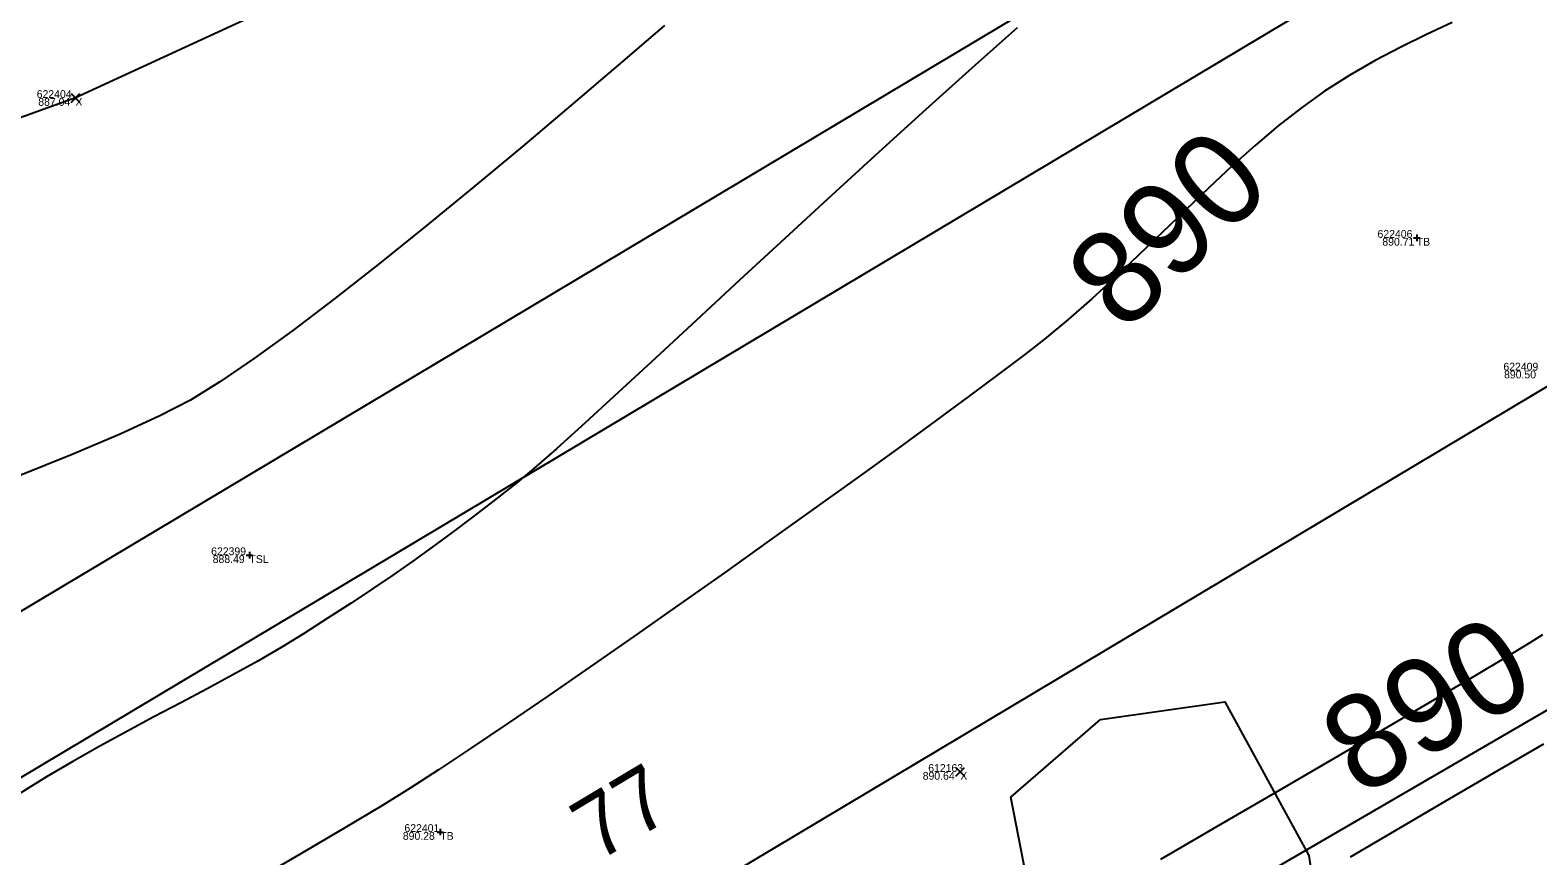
# Model space of a CAD drawing. Extents: x 1957117 to 1971063, y 701601 to 715861.
# Drawn here: x 1965271 to 1965338.4, y 708944.3 to 708981.2 of the extents above; entities that cross this region are included whole.
import ezdxf

# ---------------------------------------------------------------- set-up
doc = ezdxf.new("R2010")
doc.units = 0
for name, color, linetype in [('AP_X_Lights', 7, 'Continuous'), ('DT_X_Contour_Major', 7, 'Continuous'), ('DT_X_Contour_Minor', 7, 'Continuous'), ('DT_X_TIN_Hull', 7, 'Continuous'), ('GE_X_CL_20', 7, 'Continuous'), ('PV_P_Drive', 7, 'Continuous'), ('PV_P_Shoulder', 7, 'Continuous'), ('RS_Raster1', 7, 'Continuous'), ('RW_X_Esmt_RR', 7, 'Continuous'), ('RW_X_Fee_RW', 7, 'Continuous'), ('SC_Scratch1', 7, 'Continuous'), ('SC_Shading5', 7, 'Continuous'), ('VG_X_Tree_Line_Rt', 7, 'Continuous')]:
    doc.layers.add(name, color=color, linetype=linetype)

msp = doc.modelspace()

# ---------------------------------------------------------------- linework, layer by layer
at = {"layer": 'AP_X_Lights'}
for p, q in [((1965272.79, 708978.017), (1965273.178, 708978.407)), ((1965272.79, 708978.407), (1965273.178, 708978.017)), ((1965312.394, 708947.854), (1965312.782, 708948.244)), ((1965312.394, 708948.244), (1965312.782, 708947.854))]:
    msp.add_line(p, q, dxfattribs=at)
at = {"layer": 'DT_X_Contour_Major'}
for points in [[(1965334.602, 708981.585), (1965333.449, 708981.054), (1965332.303, 708980.493), (1965331.163, 708979.89), (1965330.027, 708979.234), (1965328.894, 708978.513), (1965327.857, 708977.776), (1965326.82, 708976.962), (1965325.784, 708976.084), (1965324.748, 708975.155), (1965323.71, 708974.188), (1965322.671, 708973.195), (1965321.629, 708972.19), (1965320.584, 708971.185), (1965319.535, 708970.192), (1965318.482, 708969.226), (1965317.424, 708968.299), (1965316.36, 708967.423), (1965315.474, 708966.735), (1965314.343, 708965.879), (1965312.996, 708964.876), (1965311.463, 708963.747), (1965309.772, 708962.515), (1965307.954, 708961.199), (1965306.038, 708959.821), (1965304.054, 708958.403), (1965302.03, 708956.965), (1965299.996, 708955.53), (1965297.983, 708954.117), (1965296.018, 708952.749), (1965294.132, 708951.447), (1965292.354, 708950.231), (1965290.714, 708949.123), (1965289.24, 708948.145), (1965287.963, 708947.318), (1965286.703, 708946.536), (1965285.047, 708945.543), (1965283.048, 708944.367), (1965280.758, 708943.038)], [(1965334.602, 708981.585), (1965333.449, 708981.054), (1965332.303, 708980.493), (1965331.163, 708979.89), (1965330.027, 708979.234), (1965328.894, 708978.513), (1965327.857, 708977.776), (1965326.82, 708976.962), (1965325.784, 708976.084), (1965324.748, 708975.155), (1965323.71, 708974.188), (1965322.671, 708973.195), (1965321.629, 708972.19), (1965320.584, 708971.185), (1965319.535, 708970.192), (1965318.482, 708969.226), (1965317.424, 708968.299), (1965316.36, 708967.423), (1965315.474, 708966.735), (1965314.343, 708965.879), (1965312.996, 708964.876), (1965311.463, 708963.747), (1965309.772, 708962.515), (1965307.954, 708961.199), (1965306.038, 708959.821), (1965304.054, 708958.403), (1965302.03, 708956.965), (1965299.996, 708955.53), (1965297.983, 708954.117), (1965296.018, 708952.749), (1965294.132, 708951.447), (1965292.354, 708950.231), (1965290.714, 708949.123), (1965289.24, 708948.145), (1965287.963, 708947.318), (1965286.703, 708946.536), (1965285.047, 708945.543), (1965283.048, 708944.367), (1965280.758, 708943.038)], [(1965321.568, 708944.145), (1965324.252, 708945.706), (1965326.878, 708947.235), (1965329.387, 708948.698), (1965331.719, 708950.062), (1965333.815, 708951.293), (1965335.616, 708952.356), (1965337.063, 708953.217), (1965338.097, 708953.843), (1965338.658, 708954.2)], [(1965321.568, 708944.145), (1965324.252, 708945.706), (1965326.878, 708947.235), (1965329.387, 708948.698), (1965331.719, 708950.062), (1965333.815, 708951.293), (1965335.616, 708952.356), (1965337.063, 708953.217), (1965338.097, 708953.843), (1965338.658, 708954.2)]]:
    msp.add_lwpolyline(points, dxfattribs=at)
at = {"layer": 'DT_X_Contour_Minor'}
for points in [[(1965299.345, 708981.452), (1965297.283, 708979.683), (1965295.154, 708977.87), (1965292.988, 708976.046), (1965290.817, 708974.24), (1965288.673, 708972.482), (1965286.587, 708970.805), (1965284.59, 708969.239), (1965282.715, 708967.813), (1965280.992, 708966.56), (1965279.453, 708965.509), (1965278.129, 708964.692), (1965276.763, 708963.981), (1965274.982, 708963.164), (1965272.841, 708962.258), (1965270.393, 708961.277)], [(1965299.345, 708981.452), (1965297.283, 708979.683), (1965295.154, 708977.87), (1965292.988, 708976.046), (1965290.817, 708974.24), (1965288.673, 708972.482), (1965286.587, 708970.805), (1965284.59, 708969.239), (1965282.715, 708967.813), (1965280.992, 708966.56), (1965279.453, 708965.509), (1965278.129, 708964.692), (1965276.763, 708963.981), (1965274.982, 708963.164), (1965272.841, 708962.258), (1965270.393, 708961.277)], [(1965315.127, 708981.348), (1965313.121, 708979.569), (1965311.048, 708977.704), (1965308.938, 708975.786), (1965306.824, 708973.85), (1965304.736, 708971.927), (1965302.707, 708970.051), (1965300.766, 708968.254), (1965298.947, 708966.571), (1965297.28, 708965.034), (1965295.796, 708963.676), (1965294.527, 708962.53), (1965293.505, 708961.63), (1965292.76, 708961.008), (1965291.728, 708960.196), (1965290.763, 708959.452), (1965289.846, 708958.76), (1965288.957, 708958.107), (1965288.08, 708957.479), (1965287.194, 708956.862), (1965286.281, 708956.244), (1965285.323, 708955.609), (1965284.3, 708954.944), (1965283.195, 708954.235), (1965282.199, 708953.623), (1965281.142, 708953.01), (1965280.033, 708952.395), (1965278.883, 708951.774), (1965277.702, 708951.147), (1965276.499, 708950.51), (1965275.287, 708949.862), (1965274.074, 708949.2), (1965272.871, 708948.521), (1965271.688, 708947.825), (1965270.535, 708947.108)], [(1965315.127, 708981.348), (1965313.121, 708979.569), (1965311.048, 708977.704), (1965308.938, 708975.786), (1965306.824, 708973.85), (1965304.736, 708971.927), (1965302.707, 708970.051), (1965300.766, 708968.254), (1965298.947, 708966.571), (1965297.28, 708965.034), (1965295.796, 708963.676), (1965294.527, 708962.53), (1965293.505, 708961.63), (1965292.76, 708961.008), (1965291.728, 708960.196), (1965290.763, 708959.452), (1965289.846, 708958.76), (1965288.957, 708958.107), (1965288.08, 708957.479), (1965287.194, 708956.862), (1965286.281, 708956.244), (1965285.323, 708955.609), (1965284.3, 708954.944), (1965283.195, 708954.235), (1965282.199, 708953.623), (1965281.142, 708953.01), (1965280.033, 708952.395), (1965278.883, 708951.774), (1965277.702, 708951.147), (1965276.499, 708950.51), (1965275.287, 708949.862), (1965274.074, 708949.2), (1965272.871, 708948.521), (1965271.688, 708947.825), (1965270.535, 708947.108)], [(1965330.059, 708944.25), (1965332.291, 708945.56), (1965334.5, 708946.853), (1965336.651, 708948.11), (1965338.71, 708949.308)], [(1965330.059, 708944.25), (1965332.291, 708945.56), (1965334.5, 708946.853), (1965336.651, 708948.11), (1965338.71, 708949.308)]]:
    msp.add_lwpolyline(points, dxfattribs=at)
at = {"layer": 'DT_X_TIN_Hull'}
msp.add_lwpolyline([(1965654.853, 709209.386), (1965525.495, 709135.113), (1965492.711, 709098.213), (1965445.766, 709075.697), (1965362.39, 709030.416), (1965316.471, 708998.261), (1965272.984, 708978.212), (1965229.433, 708962.489), (1965134.592, 708906.013)], dxfattribs=at)
at = {"layer": 'GE_X_CL_20'}
msp.add_lwpolyline([(1965471.342, 709044.427), (1965160.488, 708858.791)], dxfattribs=at)
at = {"layer": 'PV_P_Drive'}
for p, q in [((1965333.021, 708972.098), (1965333.021, 708971.806)), ((1965332.875, 708971.952), (1965333.167, 708971.952)), ((1965333.021, 708971.952), (1965333.021, 708971.952)), ((1965280.772, 708957.895), (1965280.772, 708957.603)), ((1965280.626, 708957.749), (1965280.918, 708957.749)), ((1965280.772, 708957.749), (1965280.772, 708957.749)), ((1965289.167, 708945.36), (1965289.459, 708945.36)), ((1965289.313, 708945.506), (1965289.313, 708945.214)), ((1965289.313, 708945.36), (1965289.313, 708945.36))]:
    msp.add_line(p, q, dxfattribs=at)
at = {"layer": 'RW_X_Esmt_RR'}
for points in [[(1965146.893, 708881.416), (1965457.748, 709067.051)], [(1965150.233, 708875.963), (1965461.088, 709061.598)]]:
    msp.add_lwpolyline(points, dxfattribs=at)
at = {"layer": 'RW_X_Fee_RW'}
msp.add_lwpolyline([(1963881.046, 707276.431), (1964172.578, 707701.964), (1964668.324, 708419.582), (1964735.207, 708501.875), (1964966.496, 708718.802), (1965107.468, 708816.338), (1965585.552, 709094.216), (1966091.861, 709326.705), (1966247.281, 709386.816), (1966633.174, 709551.737), (1966943.202, 709670.565), (1967172.032, 709812.662), (1967935.697, 710373.174), (1968346.714, 710683.963), (1968484.345, 710796.182), (1968743.632, 711067.038), (1968903.937, 711275.819), (1969041.222, 711501.316), (1969638.166, 712572.015), (1970019.077, 713196.718)], dxfattribs=at)
at = {"layer": 'SC_Shading5'}
for points in [[(1963589.678, 706586.994), (1963626.625, 706689.548), (1963651.76, 706746.832), (1963668.09, 706778.596), (1963682.768, 706805.402), (1963734.424, 706911.594), (1963826.849, 707116.717), (1963877.258, 707215.645), (1963964.981, 707354.472), (1964070.526, 707509.355), (1964132.574, 707601.994), (1964163.9, 707642.169), (1964191.2, 707685.167), (1964278.98, 707807.131), (1964326.11, 707874.364), (1964396.427, 707968.962), (1964508.519, 708133.679), (1964655.588, 708336.552), (1964745.319, 708429.172), (1964840.327, 708522.317), (1964988.178, 708660.245), (1965089.796, 708739.041), (1965251.743, 708835.216), (1965415.807, 708922.048), (1965866.2, 709149.38), (1966173.543, 709294.131), (1966283.627, 709338.196), (1966534.003, 709419.214), (1966689.084, 709471.266), (1967008.468, 709641.817), (1967166.677, 709750.124), (1967422.113, 709931.083), (1967818.707, 710198.831), (1968187.021, 710459.852), (1968360.589, 710592.493), (1968496.543, 710707.847), (1968606.427, 710809.378), (1968733.391, 710937.091), (1968807.28, 711025.4), (1968843.008, 711077.094), (1968863.233, 711106.099), (1968909.747, 711171.311), (1968974.133, 711279.559), (1969130.932, 711546.915), (1969247.433, 711744.686), (1969402.714, 712016.424), (1969505.287, 712191.789), (1969666.311, 712460.805), (1969771.586, 712639.896), (1969880.058, 712820.917), (1969964.994, 712955.706), (1969990.005, 713000.084), (1970030.065, 713068.479)], [(1963609.915, 706579.703), (1963646.615, 706681.572), (1963671.193, 706737.585), (1963687.092, 706768.511), (1963701.884, 706795.526), (1963753.906, 706902.469), (1963846.249, 707107.41), (1963895.973, 707204.994), (1963982.966, 707342.667), (1964088.35, 707497.312), (1964150.015, 707589.379), (1964181.502, 707629.761), (1964209.024, 707673.109), (1964296.517, 707794.674), (1964343.552, 707861.772), (1964413.958, 707956.489), (1964526.123, 708121.313), (1964672.104, 708322.686), (1964760.576, 708414.006), (1964855.195, 708506.77), (1965002.134, 708643.847), (1965101.925, 708721.226), (1965262.272, 708816.451), (1965425.685, 708902.939), (1965875.63, 709130.044), (1966182.13, 709274.398), (1966290.944, 709317.954), (1966540.737, 709398.785), (1966697.632, 709451.445), (1967019.644, 709623.399), (1967178.971, 709732.471), (1967434.35, 709913.39), (1967830.945, 710181.14), (1968199.774, 710442.525), (1968374.086, 710575.735), (1968510.806, 710691.739), (1968621.36, 710793.889), (1968749.296, 710922.58), (1968824.413, 711012.355), (1968860.678, 711064.827), (1968880.812, 711093.701), (1968927.778, 711159.547), (1968992.655, 711268.62), (1969149.476, 711536.015), (1969266.039, 711733.891), (1969421.336, 712005.657), (1969523.8, 712180.835), (1969684.812, 712449.831), (1969790.084, 712628.917), (1969898.385, 712809.653), (1969983.474, 712944.685), (1970008.657, 712989.367), (1970048.626, 713057.607)]]:
    msp.add_spline(points, degree=3, dxfattribs=at)
at = {"layer": 'VG_X_Tree_Line_Rt'}
msp.add_lwpolyline([(1965306.395, 708896.441), (1965318.913, 708902.642), (1965326.439, 708905.979), (1965328.184, 708911.004), (1965324.494, 708916.119), (1965321.897, 708924.719), (1965320.856, 708931.887), (1965318.756, 708938.009), (1965315.548, 708943.321), (1965314.844, 708946.92), (1965318.869, 708950.391), (1965324.425, 708951.179), (1965328.192, 708944.302), (1965329.405, 708936.155), (1965330.037, 708933.918), (1965333.818, 708926.256), (1965338.341, 708924.468), (1965347.787, 708924.581), (1965354.692, 708924.371), (1965363.231, 708926.358), (1965366.667, 708928.301), (1965373.861, 708931.76), (1965378.68, 708924.108)], dxfattribs=at)

# ---------------------------------------------------------------- texts
at = {"layer": 'DT_X_Contour_Major'}
for rotation, p in [(43.97967, (1965319.927, 708967.629)), (30.54981, (1965330.474, 708946.882))]:
    msp.add_text('890', height=4.2, rotation=rotation, dxfattribs=at).set_placement(p)
at = {"layer": 'GE_X_CL_20'}
msp.add_text('77', height=2.8, rotation=30.84471, dxfattribs=at).set_placement((1965296.333, 708943.992))
at = {"layer": 'PV_P_Shoulder'}
for s, p in [('887.04', (1965271.32, 708977.862)), ('890.71', (1965331.48, 708971.602)), ('890.50', (1965336.927, 708965.662)), ('888.49', (1965279.127, 708957.399)), ('890.64', (1965310.907, 708947.699)), ('890.28', (1965287.638, 708945.01))]:
    msp.add_text(s, height=0.35, dxfattribs=at).set_placement(p)
at = {"layer": 'RS_Raster1'}
for s, p in [('622404', (1965271.251, 708978.212)), ('622406', (1965331.263, 708971.952)), ('622409', (1965336.897, 708966.012)), ('622399', (1965279.058, 708957.749)), ('612163', (1965311.153, 708948.049)), ('622401', (1965287.709, 708945.36))]:
    msp.add_text(s, height=0.35, dxfattribs=at).set_placement(p)
at = {"layer": 'SC_Scratch1'}
for s, p in [('X', (1965272.984, 708977.862)), ('TB', (1965333.021, 708971.602)), ('TSL', (1965280.772, 708957.399)), ('X', (1965312.588, 708947.699)), ('TB', (1965289.313, 708945.01))]:
    msp.add_text(s, height=0.35, dxfattribs=at).set_placement(p)

doc.saveas('drawing.dxf')
